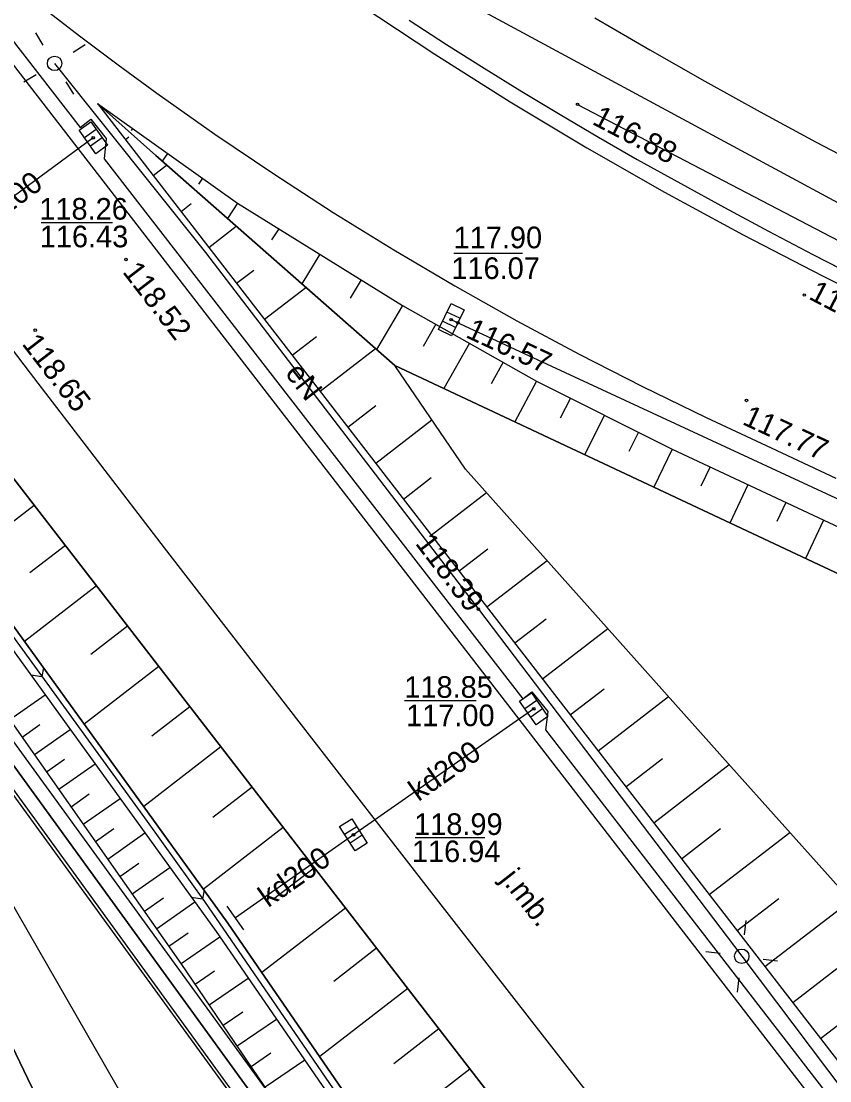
# Model space of a CAD drawing. Extents: x 6424617 to 6425697, y 5665845 to 5667190.
# Drawn here: x 6425346.98 to 6425375.01, y 5666962.13 to 5666998.88 of the extents above; entities that cross this region are included whole.
import ezdxf

# ---------------------------------------------------------------- set-up
doc = ezdxf.new("R2010")
doc.units = 0
for name, color, linetype in [('Warstwa 1', 7, 'Continuous'), ('Warstwa 10', 7, 'Continuous'), ('Warstwa 12', 7, 'Continuous'), ('Warstwa 13', 7, 'Continuous'), ('Warstwa 14', 7, 'Continuous'), ('Warstwa 15', 7, 'Continuous'), ('Warstwa 2', 7, 'Continuous'), ('Warstwa 20', 7, 'Continuous'), ('Warstwa 21', 7, 'Continuous'), ('Warstwa 25', 7, 'Continuous'), ('Warstwa 4', 7, 'Continuous'), ('Warstwa 47', 7, 'Continuous'), ('Warstwa 6', 7, 'Continuous'), ('Warstwa 61', 7, 'Continuous'), ('Warstwa 8', 7, 'Continuous'), ('Warstwa 9', 7, 'Continuous')]:
    doc.layers.add(name, color=color, linetype=linetype)

msp = doc.modelspace()

# ---------------------------------------------------------------- linework, layer by layer
at = {"layer": 'Warstwa 1'}
msp.add_line((6425340.11, 5666976.98), (6425352.9, 5666950.36), dxfattribs=at)
msp.add_line((6425340.11, 5666976.98), (6425352.9, 5666950.36), dxfattribs=at)
at = {"layer": 'Warstwa 10'}
msp.add_lwpolyline([(6425365.002, 5666813.998), (6425369.58, 5666830.63), (6425372.31, 5666841.36), (6425374.37, 5666850.14), (6425374.47, 5666862.67), (6425373.34, 5666884.86), (6425372.35, 5666897.94), (6425372.09, 5666921.2), (6425370.11, 5666938.36), (6425369.62, 5666940.17), (6425363.11, 5666950.45), (6425345.89, 5666974.19), (6425342.73, 5666979.13), (6425333.68, 5666990.9), (6425313.986, 5667019.515)], dxfattribs=at)
at = {"layer": 'Warstwa 12'}
for points in [[(6425317.212, 5667061.842), (6425317.63, 5667059.98), (6425321.53, 5667047.71), (6425323.66, 5667042.36), (6425327.69, 5667035.16), (6425332.06, 5667028.2), (6425339.8, 5667019.53), (6425345.62, 5667013.47), (6425355.29, 5667005.13), (6425360.44, 5667000.62), (6425384.04, 5666987.87), (6425397.96, 5666981.66), (6425419.81, 5666972.25), (6425436.62, 5666965.4)], [(6425464.654, 5666907.42), (6425437.078, 5666914.799), (6425417.814, 5666920.177), (6425402.666, 5666949.76), (6425401.834, 5666950.142), (6425366.69, 5666933.829), (6425365.771, 5666933.887), (6425355.729, 5666952.491), (6425344.802, 5666971.496), (6425344.013, 5666972.39), (6425340.424, 5666977.922), (6425339.576, 5666978.999), (6425339.462, 5666979.144), (6425339.323, 5666979.308), (6425317.451, 5667007.184), (6425317.021, 5667007.709), (6425316.481, 5667008.227), (6425313.859, 5667009.022)], [(6425348.14, 5666997.42), (6425353.37, 5666990.86), (6425362.83, 5666978.49), (6425371.96, 5666966.45), (6425386.81, 5666946.74), (6425392.86, 5666938.27), (6425396.85, 5666931.85), (6425399.93, 5666926.36), (6425402.86, 5666920.8), (6425405.92, 5666914.19), (6425408.7, 5666907.17), (6425410.7, 5666901.75), (6425412.27, 5666897.16), (6425413.44, 5666892.95), (6425414.78, 5666886.9), (6425415.89, 5666881.95), (6425416.77, 5666877.58), (6425417.4, 5666873.25), (6425418.12, 5666868.16), (6425418.38, 5666863.9), (6425418.7, 5666858.55), (6425418.2, 5666857.76)], [(6425366.27, 5666996), (6425383.86, 5666986.81)], [(6425349.48, 5666994.84), (6425343.31, 5666990.29), (6425339.91, 5666987.48)], [(6425399.18, 5666971.23), (6425361.89, 5666988.53)], [(6425364.75, 5666975.03), (6425358.5, 5666970.66), (6425354.41, 5666967.78)], [(6425553.71, 5666947.2), (6425549.6, 5666948.95), (6425497.24, 5666962.99), (6425496.43, 5666962.29), (6425494.49, 5666954.59), (6425489.02, 5666931.76), (6425484.64, 5666933.61), (6425476.81, 5666937.15), (6425438.84, 5666952.53), (6425435.57, 5666952.21), (6425429.97, 5666954.78), (6425402.11, 5666966.81), (6425387.27, 5666972.4), (6425380.77, 5666966.54), (6425363.64, 5666950.72), (6425363.13, 5666950.36), (6425362.37, 5666949.84), (6425357.72, 5666956.9), (6425346.14, 5666972.82)]]:
    msp.add_lwpolyline(points, dxfattribs=at)
at = {"layer": 'Warstwa 14'}
for p, q in [((6425350.152, 5666991.89), (6425347.668, 5666991.89)), ((6425364.363, 5666990.827), (6425361.974, 5666990.827)), ((6425362.75, 5666975.309), (6425360.266, 5666975.309)), ((6425363.056, 5666970.554), (6425360.634, 5666970.554))]:
    msp.add_line(p, q, dxfattribs=at)
for centre in [(6425366.27, 5666996), (6425349.48, 5666994.84), (6425361.89, 5666988.53), (6425362.117, 5666988.425), (6425362.83, 5666978.49), (6425364.75, 5666975.03), (6425358.5, 5666970.66)]:
    msp.add_circle(centre, 0.045, dxfattribs=at)
at = {"layer": 'Warstwa 2'}
for centre in [(6425348.14, 5666997.42), (6425371.96, 5666966.45)]:
    msp.add_circle(centre, 0.25, dxfattribs=at)
at = {"layer": 'Warstwa 20'}
for points in [[(6425314.103, 5667029.211), (6425315.581, 5667026.396), (6425321.09, 5667017.329), (6425326.707, 5667009.007), (6425332.328, 5667001.644), (6425369.012, 5666954.157), (6425382.127, 5666936.484), (6425388.892, 5666925.984), (6425393.247, 5666917.98), (6425397.216, 5666909.432), (6425400.558, 5666900.834), (6425403.756, 5666890.579), (6425406.309, 5666879.499), (6425407.78, 5666870.067), (6425408.67, 5666859.825), (6425408.853, 5666850.565), (6425408.345, 5666840.039), (6425407.685, 5666833.993), (6425407.004, 5666828.248), (6425405.898, 5666821.141), (6425404.522, 5666813.522)], [(6425393.298, 5666813.657), (6425395.438, 5666825.508), (6425396.774, 5666840.178), (6425397.83, 5666855.444), (6425397.308, 5666867.017), (6425395.387, 5666881.357), (6425392.961, 5666891.594), (6425389.511, 5666903.33), (6425384.19, 5666917.231), (6425380.005, 5666924.769), (6425372.43, 5666937.379), (6425363.259, 5666950.219), (6425359.316, 5666956.212), (6425352.524, 5666966.198), (6425341.504, 5666981.912), (6425329.825, 5666997.688), (6425317.161, 5667014.853), (6425313.991, 5667019.921)], [(6425349.632, 5666996.03), (6425354.479, 5666992.569), (6425360.199, 5666989.027), (6425364.847, 5666986.401), (6425369.552, 5666984.037), (6425380.047, 5666979.12), (6425396.192, 5666972.021), (6425441.027, 5666953.166)], [(6425349.632, 5666996.03), (6425376.62, 5666961.102), (6425380.441, 5666956.131), (6425386.586, 5666947.957), (6425392.505, 5666939.498), (6425397.085, 5666932.217), (6425401.495, 5666924.286), (6425406.312, 5666914.18), (6425409.035, 5666907.556), (6425411.392, 5666900.784), (6425413.657, 5666893.241), (6425415.732, 5666884.803), (6425417.068, 5666877.78), (6425418.262, 5666868.956), (6425418.975, 5666860.884)]]:
    msp.add_lwpolyline(points, dxfattribs=at)
at = {"layer": 'Warstwa 21'}
msp.add_line((6425354.697, 5666967.371), (6425354.123, 5666968.189), dxfattribs=at)
for points in [[(6425314.038, 5667023.847), (6425318.834, 5667016.073), (6425331.461, 5666998.529), (6425342.663, 5666983.502), (6425354.15, 5666967.599), (6425365.232, 5666951.474), (6425373.98, 5666938.422), (6425381.71, 5666925.538), (6425385.644, 5666917.945), (6425391.142, 5666903.901), (6425395.001, 5666891.557), (6425397.184, 5666881.754), (6425399.285, 5666866.812), (6425399.444, 5666855.685), (6425398.462, 5666840.068), (6425397.038, 5666824.899), (6425394.925, 5666813.637)], [(6425314.027, 5667022.896), (6425318.409, 5667015.8), (6425331.056, 5666998.236), (6425342.258, 5666983.209), (6425353.745, 5666967.307), (6425364.827, 5666951.201), (6425373.555, 5666938.149), (6425381.265, 5666925.286), (6425385.18, 5666917.733), (6425390.679, 5666903.729), (6425394.518, 5666891.426), (6425396.682, 5666881.663), (6425398.785, 5666866.781), (6425398.944, 5666855.694), (6425397.963, 5666840.107), (6425396.539, 5666824.968), (6425394.409, 5666813.644)], [(6425349.632, 5666996.03), (6425351.65, 5666994.223), (6425359.931, 5666986.941), (6425379.389, 5666977.793), (6425403.034, 5666967.527), (6425440.472, 5666951.796)], [(6425418.975, 5666860.884), (6425419.06, 5666903.33), (6425418.902, 5666905.6), (6425415.908, 5666912.076), (6425410.886, 5666921.5), (6425406.057, 5666930.53), (6425401.387, 5666938.317), (6425394.923, 5666946.546), (6425388.818, 5666954.159), (6425381.634, 5666961.791), (6425371.584, 5666973.036), (6425362.387, 5666983.346), (6425359.931, 5666986.941), (6425351.65, 5666994.223), (6425349.632, 5666996.03)]]:
    msp.add_lwpolyline(points, dxfattribs=at)
at = {"layer": 'Warstwa 25'}
for centre in [(6425350.614, 5666990.621), (6425374.13, 5666989.386), (6425347.469, 5666988.167), (6425372.123, 5666985.731)]:
    msp.add_circle(centre, 0.045, dxfattribs=at)
at = {"layer": 'Warstwa 4'}
for p, q in [((6425349.581, 5666995.128), (6425349.175, 5666994.837)), ((6425349.785, 5666994.843), (6425349.379, 5666994.552)), ((6425362.191, 5666988.579), (6425361.741, 5666988.796)), ((6425362.039, 5666988.264), (6425361.589, 5666988.481)), ((6425364.855, 5666975.316), (6425364.445, 5666975.031)), ((6425365.055, 5666975.029), (6425364.645, 5666974.744)), ((6425358.616, 5666970.942), (6425358.195, 5666970.673)), ((6425358.805, 5666970.647), (6425358.384, 5666970.378))]:
    msp.add_line(p, q, dxfattribs=at)
for points in [[(6425347.746, 5666998.058), (6425347.484, 5666998.484)], [(6425348.778, 5666997.814), (6425349.204, 5666998.076)], [(6425347.502, 5666997.026), (6425347.076, 5666996.764)], [(6425348.534, 5666996.782), (6425348.796, 5666996.356)], [(6425372.055, 5666967.194), (6425372.118, 5666967.69)], [(6425371.216, 5666966.545), (6425370.72, 5666966.608)], [(6425372.704, 5666966.355), (6425373.2, 5666966.292)], [(6425371.865, 5666965.706), (6425371.802, 5666965.21)]]:
    msp.add_lwpolyline(points, dxfattribs=at)
for points in [[(6425349.392, 5666995.392), (6425349.974, 5666994.579), (6425349.568, 5666994.288), (6425348.986, 5666995.101)], [(6425362.333, 5666988.871), (6425361.897, 5666987.971), (6425361.447, 5666988.189), (6425361.883, 5666989.089)], [(6425364.67, 5666975.583), (6425365.241, 5666974.762), (6425364.83, 5666974.477), (6425364.259, 5666975.298)], [(6425358.441, 5666971.216), (6425358.98, 5666970.374), (6425358.559, 5666970.104), (6425358.02, 5666970.946)]]:
    msp.add_lwpolyline(points, close=True, dxfattribs=at)
at = {"layer": 'Warstwa 47'}
msp.add_lwpolyline([(6425314.103, 5667029.211), (6425315.581, 5667026.396), (6425321.09, 5667017.329), (6425326.707, 5667009.007), (6425332.328, 5667001.644), (6425369.012, 5666954.157), (6425382.127, 5666936.484), (6425388.892, 5666925.984), (6425393.247, 5666917.98), (6425397.216, 5666909.432), (6425400.558, 5666900.834), (6425403.756, 5666890.579), (6425406.309, 5666879.499), (6425407.78, 5666870.067), (6425408.67, 5666859.825), (6425408.853, 5666850.565), (6425408.345, 5666840.039), (6425407.685, 5666833.993), (6425407.004, 5666828.248), (6425405.898, 5666821.141), (6425404.522, 5666813.522)], dxfattribs=at)
at = {"layer": 'Warstwa 6'}
for points in [[(6425269.791, 5667072.474), (6425266.76, 5667059.81), (6425286.52, 5667014.65), (6425316.39, 5667007.21), (6425340.11, 5666976.98), (6425352.9, 5666950.36), (6425325.81, 5666937.38), (6425364.08, 5666857.99), (6425356.96, 5666840.82), (6425355.995, 5666841.398), (6425351.457, 5666842.463), (6425289.177, 5666945.34), (6425291.964, 5666957.537), (6425280.019, 5666960.482), (6425262.733, 5666989.032), (6425234.439, 5667063.338), (6425238.455, 5667079.5)], [(6425493.084, 5667022.41), (6425437.407, 5666792.342), (6425392.62, 5666819.33), (6425356.96, 5666840.82), (6425364.08, 5666857.99), (6425325.81, 5666937.38), (6425352.9, 5666950.36), (6425340.11, 5666976.98), (6425316.39, 5667007.21), (6425286.52, 5667014.65), (6425266.76, 5667059.81), (6425269.791, 5667072.474)], [(6425342.223, 5667003.977), (6425349.026, 5666995.191), (6425349.392, 5666995.484), (6425349.93, 5666994.814), (6425349.857, 5666994.106), (6425364.374, 5666975.377), (6425364.688, 5666975.622), (6425365.236, 5666974.942), (6425365.155, 5666974.303), (6425375.829, 5666960.496), (6425375.433, 5666960.183)], [(6425360.427, 5666998.917), (6425361.723, 5666998.078), (6425363.028, 5666997.253), (6425364.341, 5666996.442), (6425365.664, 5666995.644), (6425366.994, 5666994.861), (6425368.333, 5666994.092), (6425369.845, 5666993.25), (6425371.363, 5666992.419), (6425372.889, 5666991.602), (6425374.421, 5666990.796), (6425375.96, 5666990.004)]]:
    msp.add_lwpolyline(points, dxfattribs=at)
at = {"layer": 'Warstwa 61'}
msp.add_lwpolyline([(6425313.986, 5667019.516), (6425314.387, 5667018.932), (6425333.673, 5666990.911), (6425333.688, 5666990.89), (6425342.73, 5666979.13), (6425345.89, 5666974.19), (6425363.11, 5666950.45), (6425369.62, 5666940.17), (6425370.11, 5666938.36), (6425372.09, 5666921.2), (6425372.35, 5666897.94), (6425373.34, 5666884.86), (6425374.47, 5666862.67), (6425374.37, 5666850.14), (6425372.31, 5666841.36), (6425369.581, 5666830.635), (6425369.579, 5666830.625), (6425365.037, 5666814.125), (6425365.002, 5666813.999)], dxfattribs=at)
at = {"layer": 'Warstwa 8'}
for p, q in [((6425341.827, 5667003.674), (6425375.433, 5666960.183)), ((6425347.688, 5666999.399), (6425349.007, 5666998.375)), ((6425358.733, 5666999.451), (6425361.317, 5666997.741)), ((6425358.733, 5666999.451), (6425361.317, 5666997.741)), ((6425360.427, 5666998.917), (6425361.723, 5666998.078)), ((6425366.871, 5666999), (6425368.769, 5666997.891)), ((6425349.007, 5666998.375), (6425350.341, 5666997.369)), ((6425361.723, 5666998.078), (6425363.028, 5666997.253)), ((6425361.317, 5666997.741), (6425363.937, 5666996.087)), ((6425361.317, 5666997.741), (6425363.937, 5666996.087)), ((6425368.769, 5666997.891), (6425370.68, 5666996.803)), ((6425350.341, 5666997.369), (6425351.689, 5666996.383)), ((6425363.028, 5666997.253), (6425364.341, 5666996.442)), ((6425364.341, 5666996.442), (6425365.664, 5666995.644)), ((6425370.68, 5666996.803), (6425372.603, 5666995.736)), ((6425351.689, 5666996.383), (6425353.698, 5666994.963)), ((6425363.937, 5666996.087), (6425366.594, 5666994.491)), ((6425363.937, 5666996.087), (6425366.594, 5666994.491)), ((6425372.603, 5666995.736), (6425374.538, 5666994.691)), ((6425365.664, 5666995.644), (6425366.994, 5666994.861)), ((6425353.698, 5666994.963), (6425355.736, 5666993.584)), ((6425366.994, 5666994.861), (6425368.333, 5666994.092)), ((6425374.538, 5666994.691), (6425376.484, 5666993.667)), ((6425366.594, 5666994.491), (6425369.284, 5666992.953)), ((6425366.594, 5666994.491), (6425369.284, 5666992.953)), ((6425368.333, 5666994.092), (6425369.845, 5666993.25)), ((6425355.736, 5666993.584), (6425357.802, 5666992.246)), ((6425369.845, 5666993.25), (6425371.363, 5666992.419)), ((6425369.284, 5666992.953), (6425372.007, 5666991.474)), ((6425369.284, 5666992.953), (6425372.007, 5666991.474)), ((6425342.665, 5666992.741), (6425347.296, 5666986.674)), ((6425371.363, 5666992.419), (6425372.889, 5666991.602)), ((6425357.802, 5666992.246), (6425359.895, 5666990.952)), ((6425372.007, 5666991.474), (6425374.762, 5666990.055)), ((6425372.007, 5666991.474), (6425374.762, 5666990.055)), ((6425372.889, 5666991.602), (6425374.421, 5666990.796)), ((6425359.895, 5666990.952), (6425362.014, 5666989.7)), ((6425374.421, 5666990.796), (6425375.96, 5666990.004)), ((6425374.762, 5666990.055), (6425376.01, 5666989.42)), ((6425374.762, 5666990.055), (6425376.01, 5666989.42)), ((6425362.014, 5666989.7), (6425364.158, 5666988.493)), ((6425364.158, 5666988.493), (6425366.326, 5666987.329)), ((6425366.326, 5666987.329), (6425368.518, 5666986.21)), ((6425347.296, 5666986.674), (6425351.943, 5666980.619)), ((6425368.518, 5666986.21), (6425370.732, 5666985.136)), ((6425370.732, 5666985.136), (6425372.977, 5666984.081)), ((6425372.977, 5666984.081), (6425375.226, 5666983.034)), ((6425351.943, 5666980.619), (6425356.605, 5666974.576)), ((6425356.605, 5666974.576), (6425361.283, 5666968.545)), ((6425361.283, 5666968.545), (6425365.975, 5666962.526)), ((6425365.975, 5666962.526), (6425370.685, 5666956.517))]:
    msp.add_line(p, q, dxfattribs=at)
msp.add_lwpolyline([(6425372.85, 5666897.962), (6425372.59, 5666921.232), (6425370.602, 5666938.455), (6425370.083, 5666940.374), (6425363.524, 5666950.731), (6425346.303, 5666974.472), (6425343.14, 5666979.418), (6425334.084, 5666991.194), (6425313.996, 5667020.382), (6425313.975, 5667018.649), (6425333.276, 5666990.606), (6425342.32, 5666978.842), (6425345.477, 5666973.908), (6425362.696, 5666950.169), (6425369.157, 5666939.966), (6425369.618, 5666938.265), (6425371.59, 5666921.168), (6425371.85, 5666897.918)], dxfattribs=at)
at = {"layer": 'Warstwa 9'}
for p, q in [((6425350.844, 5666995.165), (6425350.796, 5666995.098)), ((6425350.596, 5666994.783), (6425350.712, 5666994.872)), ((6425352.056, 5666994.3), (6425351.866, 5666994.033)), ((6425351.56, 5666993.535), (6425352.024, 5666993.894)), ((6425353.268, 5666993.434), (6425353.132, 5666993.236)), ((6425352.524, 5666992.288), (6425352.877, 5666992.56)), ((6425354.479, 5666992.569), (6425354.129, 5666992.043)), ((6425353.487, 5666991.04), (6425354.436, 5666991.773)), ((6425355.909, 5666991.684), (6425355.663, 5666991.296)), ((6425357.339, 5666990.798), (6425356.706, 5666989.776)), ((6425354.451, 5666989.792), (6425355.046, 5666990.252)), ((6425358.769, 5666989.912), (6425358.385, 5666989.275)), ((6425355.415, 5666988.545), (6425356.848, 5666989.652)), ((6425360.199, 5666989.027), (6425359.296, 5666987.499)), ((6425361.361, 5666988.37), (6425360.913, 5666987.595)), ((6425356.379, 5666987.298), (6425357.216, 5666987.945)), ((6425362.523, 5666987.714), (6425361.634, 5666986.141)), ((6425357.343, 5666986.051), (6425359.259, 5666987.532)), ((6425363.685, 5666987.058), (6425363.274, 5666986.31)), ((6425364.847, 5666986.401), (6425364.092, 5666984.985)), ((6425366.024, 5666985.81), (6425365.663, 5666985.113)), ((6425358.307, 5666984.804), (6425359.272, 5666985.55)), ((6425359.271, 5666983.556), (6425361.217, 5666985.059)), ((6425367.2, 5666985.219), (6425366.512, 5666983.847)), ((6425368.376, 5666984.628), (6425368.044, 5666983.956)), ((6425369.552, 5666984.037), (6425368.912, 5666982.719)), ((6425370.864, 5666983.422), (6425370.548, 5666982.76)), ((6425360.234, 5666982.308), (6425361.199, 5666983.053)), ((6425361.198, 5666981.061), (6425363.109, 5666982.537)), ((6425372.176, 5666982.808), (6425371.553, 5666981.477)), ((6425343.149, 5666982.426), (6425351.346, 5666971.122)), ((6425373.488, 5666982.194), (6425373.176, 5666981.527)), ((6425347.433, 5666982.091), (6425345.026, 5666980.231)), ((6425374.8, 5666981.579), (6425374.175, 5666980.244)), ((6425348.512, 5666980.694), (6425347.286, 5666979.747)), ((6425362.162, 5666979.814), (6425363.162, 5666980.586)), ((6425363.126, 5666978.566), (6425365.213, 5666980.178)), ((6425349.591, 5666979.297), (6425347.094, 5666977.368)), ((6425364.09, 5666977.318), (6425365.178, 5666978.159)), ((6425350.67, 5666977.9), (6425349.399, 5666976.918)), ((6425365.054, 5666976.071), (6425367.317, 5666977.819)), ((6425347.749, 5666976.46), (6425347.7, 5666976.15)), ((6425351.749, 5666976.504), (6425349.162, 5666974.505)), ((6425347.313, 5666976.212), (6425347.7, 5666976.15)), ((6425346.59, 5666974.659), (6425347.814, 5666975.518)), ((6425366.018, 5666974.824), (6425367.193, 5666975.732)), ((6425366.981, 5666973.576), (6425369.421, 5666975.461)), ((6425352.828, 5666975.107), (6425351.512, 5666974.09)), ((6425347.014, 5666974.055), (6425347.63, 5666974.487)), ((6425347.438, 5666973.451), (6425348.678, 5666974.321)), ((6425353.907, 5666973.71), (6425351.23, 5666971.642)), ((6425347.862, 5666972.846), (6425348.486, 5666973.284)), ((6425367.945, 5666972.329), (6425369.209, 5666973.305)), ((6425348.286, 5666972.242), (6425349.543, 5666973.124)), ((6425368.909, 5666971.081), (6425371.525, 5666973.102)), ((6425354.986, 5666972.314), (6425353.625, 5666971.262)), ((6425348.71, 5666971.638), (6425349.342, 5666972.081)), ((6425349.133, 5666971.033), (6425350.408, 5666971.927)), ((6425351.346, 5666971.122), (6425353.333, 5666968.354)), ((6425349.557, 5666970.428), (6425350.198, 5666970.879)), ((6425349.981, 5666969.824), (6425351.272, 5666970.73)), ((6425356.065, 5666970.917), (6425353.298, 5666968.779)), ((6425369.873, 5666969.834), (6425371.226, 5666970.879)), ((6425370.837, 5666968.587), (6425373.631, 5666970.745)), ((6425350.405, 5666969.22), (6425351.055, 5666969.676)), ((6425350.829, 5666968.616), (6425352.137, 5666969.534)), ((6425357.144, 5666969.52), (6425355.728, 5666968.427)), ((6425352.879, 5666968.505), (6425353.27, 5666968.441)), ((6425353.32, 5666968.748), (6425353.27, 5666968.441)), ((6425351.252, 5666968.012), (6425351.911, 5666968.474)), ((6425351.676, 5666967.407), (6425353.001, 5666968.337)), ((6425353.333, 5666968.354), (6425363.832, 5666953.071)), ((6425371.801, 5666967.34), (6425373.242, 5666968.453)), ((6425372.765, 5666966.092), (6425375.737, 5666968.388)), ((6425358.223, 5666968.124), (6425355.327, 5666965.887)), ((6425352.1, 5666966.802), (6425352.768, 5666967.267)), ((6425352.524, 5666966.198), (6425353.869, 5666967.126)), ((6425359.302, 5666966.727), (6425357.815, 5666965.578)), ((6425353.009, 5666965.484), (6425353.685, 5666965.948)), ((6425373.728, 5666964.844), (6425375.26, 5666966.027)), ((6425374.692, 5666963.597), (6425377.844, 5666966.032)), ((6425353.494, 5666964.771), (6425354.853, 5666965.696)), ((6425360.38, 5666965.33), (6425357.329, 5666962.973)), ((6425353.979, 5666964.058), (6425354.661, 5666964.522)), ((6425354.465, 5666963.345), (6425355.831, 5666964.274)), ((6425361.459, 5666963.934), (6425359.894, 5666962.725)), ((6425354.95, 5666962.632), (6425355.635, 5666963.098)), ((6425355.435, 5666961.918), (6425356.809, 5666962.853)), ((6425362.538, 5666962.537), (6425359.331, 5666960.06))]:
    msp.add_line(p, q, dxfattribs=at)
for points in [[(6425397.216, 5666909.432), (6425393.247, 5666917.98), (6425388.892, 5666925.984), (6425382.127, 5666936.484), (6425369.012, 5666954.157), (6425332.328, 5667001.644), (6425326.707, 5667009.007), (6425321.09, 5667017.329), (6425315.581, 5667026.396), (6425314.103, 5667029.211), (6425314.038, 5667023.847), (6425318.834, 5667016.073), (6425331.461, 5666998.529), (6425342.663, 5666983.502), (6425354.15, 5666967.599), (6425365.232, 5666951.474), (6425373.98, 5666938.422), (6425381.71, 5666925.538), (6425385.644, 5666917.945), (6425391.142, 5666903.901)], [(6425391.142, 5666903.901), (6425385.644, 5666917.945), (6425381.71, 5666925.538), (6425373.98, 5666938.422), (6425365.232, 5666951.474), (6425354.15, 5666967.599), (6425342.663, 5666983.502), (6425331.461, 5666998.529), (6425318.834, 5667016.073), (6425314.038, 5667023.847), (6425314.027, 5667022.896), (6425318.409, 5667015.8), (6425331.056, 5666998.236), (6425342.258, 5666983.209), (6425353.745, 5666967.307), (6425364.827, 5666951.201), (6425373.555, 5666938.149), (6425381.265, 5666925.286), (6425385.18, 5666917.733), (6425390.679, 5666903.729)], [(6425389.511, 5666903.33), (6425384.19, 5666917.231), (6425380.005, 5666924.769), (6425372.43, 5666937.379), (6425363.259, 5666950.219), (6425359.316, 5666956.212), (6425352.524, 5666966.198), (6425341.504, 5666981.912), (6425329.825, 5666997.688), (6425317.161, 5667014.853), (6425313.991, 5667019.921), (6425314.027, 5667022.896), (6425318.409, 5667015.8), (6425331.056, 5666998.236), (6425342.258, 5666983.209), (6425353.745, 5666967.307), (6425364.827, 5666951.201), (6425373.555, 5666938.149), (6425381.265, 5666925.286), (6425385.18, 5666917.733), (6425390.679, 5666903.729)], [(6425418.902, 5666905.6), (6425415.908, 5666912.076), (6425410.886, 5666921.5), (6425406.057, 5666930.53), (6425401.387, 5666938.317), (6425394.923, 5666946.546), (6425388.818, 5666954.159), (6425381.634, 5666961.791), (6425371.584, 5666973.036), (6425362.387, 5666983.346), (6425359.931, 5666986.941), (6425351.65, 5666994.223), (6425349.632, 5666996.03), (6425376.62, 5666961.102), (6425380.441, 5666956.131), (6425386.586, 5666947.957), (6425392.505, 5666939.498), (6425397.085, 5666932.217), (6425401.495, 5666924.286), (6425406.312, 5666914.18), (6425409.035, 5666907.556)]]:
    msp.add_lwpolyline(points, dxfattribs=at)
msp.add_lwpolyline([(6425349.632, 5666996.03), (6425354.479, 5666992.569), (6425360.199, 5666989.027), (6425364.847, 5666986.401), (6425369.552, 5666984.037), (6425380.047, 5666979.12), (6425396.192, 5666972.021), (6425441.027, 5666953.166), (6425440.472, 5666951.796), (6425403.034, 5666967.527), (6425379.389, 5666977.793), (6425359.931, 5666986.941), (6425351.65, 5666994.223)], close=True, dxfattribs=at)

# ---------------------------------------------------------------- texts
at = {"layer": 'Warstwa 13'}
for s, rotation, p in [('kd200', 36.4057, (6425345.588, 5666991.505)), ('eN', 307.409, (6425356.103, 5666986.669)), ('kd200', 34.9619, (6425360.751, 5666971.798)), ('kd200', 35.151, (6425355.542, 5666968.118))]:
    msp.add_text(s, height=0.75, rotation=rotation, dxfattribs=at).set_placement(p)
at = {"layer": 'Warstwa 14'}
for s, rotation, p in [('116.88', 332.4129, (6425366.739, 5666995.331)), ('116.57', 335.1116, (6425362.355, 5666987.934)), ('118.39', 307.409, (6425360.619, 5666980.764))]:
    msp.add_text(s, height=0.75, rotation=rotation, dxfattribs=at).set_placement(p)
for s, p in [('116.43', (6425347.626, 5666991.042)), ('116.07', (6425361.894, 5666989.942)), ('117.00', (6425360.324, 5666974.431)), ('116.94', (6425360.527, 5666969.715))]:
    msp.add_text(s, height=0.75, dxfattribs=at).set_placement(p)
at = {"layer": 'Warstwa 15'}
for s, p in [('118.26', (6425347.609, 5666992.001)), ('117.90', (6425361.972, 5666991.008)), ('118.85', (6425360.263, 5666975.415)), ('118.99', (6425360.603, 5666970.658))]:
    msp.add_text(s, height=0.75, dxfattribs=at).set_placement(p)
at = {"layer": 'Warstwa 25'}
for s, rotation, p in [('118.52', 307.6841, (6425350.468, 5666990.185)), ('117.70', 332.4129, (6425374.247, 5666989.267)), ('118.65', 307.6841, (6425346.983, 5666987.686)), ('117.77', 335.1116, (6425371.946, 5666984.917))]:
    msp.add_text(s, height=0.75, rotation=rotation, dxfattribs=at).set_placement(p)
at = {"layer": 'Warstwa 8'}
msp.add_text('j.mb.', height=0.75, rotation=307.9419, dxfattribs=at).set_placement((6425363.576, 5666969.124))

doc.saveas('drawing.dxf')
